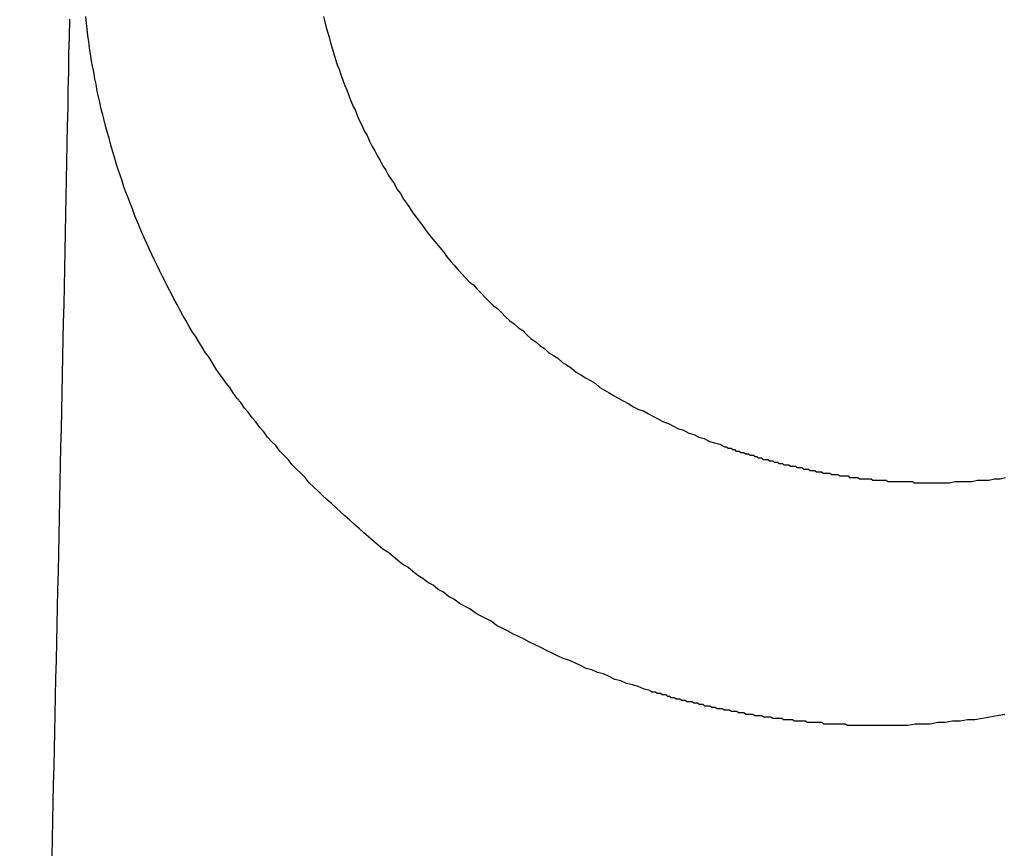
# Model space of a CAD drawing. Header units: millimetres. Extents: x -604189 to 881711, y -381903 to -7297.
# Tile 859 of 1056: x -558665.47 to -558658.36, y -165433.52 to -165427.53. Entities that reach past the tile are written whole.
import ezdxf

# ---------------------------------------------------------------- set-up
doc = ezdxf.new("R2010")
doc.units = ezdxf.units.MM
doc.header["$LTSCALE"] = 100
doc.linetypes.add('0.5_0.5', pattern=[1, 0.5, -0.5])
doc.linetypes.add('ACAD_ISO04W100', pattern=[30.5, 24, -3, 0.5, -3])
doc.layers.get('Defpoints').update_dxf_attribs({"color": 30})
doc.layers.add('OPIS', color=7, linetype='Continuous')
doc.layers.add('strop osie', color=80, linetype='ACAD_ISO04W100', lineweight=5)
doc.styles.get("Standard").update_dxf_attribs({"font": 'romans.shx', "width": 0.5})
doc.dimstyles.new('1 50', dxfattribs={"dimtxt": 150, "dimasz": 80, "dimexe": 1, "dimexo": 1, "dimgap": 20, "dimtad": 1, "dimdec": 0, "dimlfac": 0.1, "dimtxsty": 'Standard', "dimblk": 'ARCHTICK', "dimcen": 200, "dimclrd": 2, "dimadec": 1, "dimazin": 0, "dimtfac": 1, "dimtdec": 0, "dimtmove": 0, "dimatfit": 3, "dimldrblk": 'ARCHTICK', "dimfxl": 120, "dimfxlon": 1, "dimtfill": 1, "dimarcsym": 0})

# ---------------------------------------------------------------- blocks, each defined once
blk = doc.blocks.new('_ArchTick')
at = {"layer": 'strop osie', "color": 0, "const_width": 0.15}
blk.add_lwpolyline([(-0.5, -0.5), (0.5, 0.5)], dxfattribs=at)
blk = doc.blocks.new('*D3294')
at = {"layer": 'Defpoints', "color": 0, "linetype": 'ByBlock', "lineweight": 5, "transparency": 16777216}
for p in [(-595783.1257, -159420.3032), (-593748.9238, -159420.3032), (-552118.9353, -179940.3025)]:
    blk.add_point(p, dxfattribs=at)
at = {"layer": 'OPIS', "color": 0, "linetype": 'Continuous', "lineweight": -2, "transparency": 16777216}
for p, q in [((-595723.1257, -159420.3032), (-595784.1257, -159420.3032)), ((-595723.1257, -179940.3025), (-595784.1257, -179940.3025))]:
    blk.add_line(p, q, dxfattribs=at)
at = {"layer": 'OPIS', "color": 2, "lineweight": -2, "transparency": 16777216}
blk.add_line((-595783.1257, -179940.3025), (-595783.1257, -159420.3032), dxfattribs=at)
at = {"layer": 'OPIS', "color": 2, "linetype": 'ByBlock', "lineweight": -2, "transparency": 16777216, "xscale": 80, "yscale": 80, "zscale": 80}
for p, rotation in [((-595783.1257, -159420.3032), 90), ((-595783.1257, -179940.3025), 270)]:
    blk.add_blockref('_ArchTick', p, dxfattribs=dict(at, rotation=rotation))
at = {"layer": 'OPIS', "color": 0, "linetype": 'ByBlock', "lineweight": 13, "transparency": 16777216, "insert": (-595878.1257, -169680.3029), "char_height": 150, "attachment_point": 5, "rotation": 90, "bg_fill": 3, "box_fill_scale": 1.1, "bg_fill_color": 256, "bg_fill_true_color": 13158600, "bg_fill_transparency": 0}
blk.add_mtext('2052', dxfattribs=at)

msp = doc.modelspace()

# ---------------------------------------------------------------- hatches: boundary and pattern name
at = {"layer": 'OPIS', "linetype": 'ByBlock', "lineweight": 15}
h = msp.add_hatch(dxfattribs=at)
h.set_pattern_fill('ANSI37', color=0, scale=80, angle=45)
h.set_pattern_definition([(90, (-306927.96, 32475.8), (-254, 0), []), (180, (-306927.96, 32475.8), (-3e-14, -254), [])])
h.paths.add_polyline_path([(-559745.6161, -168470.3032), (-559845.6161, -168470.3032), (-559845.6161, -168410.3032), (-559745.6161, -168410.3032), (-559745.6161, -168350.3032), (-560845.6161, -168350.3032), (-560845.6161, -168410.3032), (-560745.6161, -168410.3032), (-560745.6161, -168470.3032, 0.267949), (-560295.6161, -169249.7261), (-560295.6161, -169481.1844, -0.414214), (-559952.6795, -169824.121, -1), (-560638.5527, -169824.121, -0.414214), (-560295.6161, -169481.1844), (-560295.6161, -169249.7261, -0.267949), (-560745.6161, -168470.3032), (-560845.6161, -168470.3032), (-560845.6161, -168350.3032), (-561118.9235, -168350.3032), (-561118.9235, -172095.2912), (-559553.9216, -172095.2896), (-559553.9235, -168350.3032), (-559745.6161, -168350.3032)])
h.paths.add_polyline_path([(-560989.2376, -171970.2882), (-560989.2376, -171369.4302), (-560514.2381, -171369.4302, -0.414232), (-560506.2376, -171377.4302), (-560506.2376, -171961.4357, -0.403374), (-560513.9405, -171969.4302), (-560989.2376, -171969.4302), (-560998.9235, -171970.2883)], flags=16)
h.paths.add_polyline_path([(-560569.2376, -171447.4302), (-560569.2376, -171891.4302, -0.414209), (-560619.2368, -171941.4302), (-560824.2357, -171941.4318, -0.414225), (-560874.2376, -171891.4318), (-560874.2376, -171447.4318, -0.414209), (-560824.2384, -171397.4318), (-560619.238, -171397.4302, -0.414216)], flags=0)
h.paths.add_polyline_path([(-560754.7376, -171692.2717), (-560768.2641, -171689.5342), (-560778.5199, -171674.0914), (-560777.5796, -171669.433), (-560791.3376, -171669.433), (-560788.5131, -171683.4206), (-560780.6181, -171695.3108), (-560768.7278, -171703.2059), (-560754.7376, -171706.0309)], flags=0)
h.paths.add_polyline_path([(-560926.5376, -171669.4319), (-560944.0375, -171669.4319), (-560944.0376, -171669.4319), (-560938.9119, -171681.8063), (-560926.5376, -171686.9319)], flags=0)
h.paths.add_polyline_path([(-559553.9256, -164304.9199), (-559553.9257, -164080.3032), (-560998.9235, -164080.3032), (-560998.9235, -164130.3032), (-561051.7578, -164130.3032), (-561051.7578, -164230.3032), (-561112.4092, -164230.3032), (-561118.2586, -165128.2363), (-561111.7578, -165130.3032), (-561051.7578, -165130.3032), (-561051.7578, -165230.3032), (-560998.9235, -165230.3032), (-560998.9235, -165930.3032), (-560968.9235, -165930.3032), (-559691.7578, -165930.3032), (-559691.7578, -166884.9244, -0.259771), (-560368.4683, -166480.3032), (-560576.7808, -166480.3032, -0.694758), (-561118.9235, -166682.1405), (-561118.9235, -167150.3032), (-559553.9241, -167150.3032), (-559553.9249, -165742.5853, -0.501722), (-560517.8869, -165023.7527, -0.501722)])
h.paths.add_polyline_path([(-561051.7578, -166930.3032), (-561051.7578, -167030.3032), (-561111.7578, -167030.3032), (-561111.7578, -166930.3032)], flags=16)
h.paths.add_polyline_path([(-559553.9256, -164304.9199, 0.501722), (-560517.8869, -165023.7527, 0.501722), (-559553.9249, -165742.5853)], flags=17)
h.paths.add_polyline_path([(-559017.8869, -165023.7527, 0.331805), (-559553.9256, -164304.9199), (-559553.9249, -165742.5853, 0.331804)], flags=17)
h.paths.add_polyline_path([(-558393.9201, -165930.3032), (-559553.9248, -165930.3032), (-559553.9242, -167030.3032), (-558393.9201, -167030.3032)])
edge = h.paths.add_edge_path(flags=16)
edge.add_ellipse((-558869.2567, -166529.0581), major_axis=(0, 174.9447), ratio=0.83560798, start_angle=0, end_angle=180, ccw=False)
edge.add_line((-558869.0233, -166354.0889), (-558868.8365, -166354.1133))
edge.add_line((-558868.8365, -166354.1133), (-558551.7582, -166354.1133))
edge.add_ellipse((-558534.0421, -166361.1263), major_axis=(0, 22.0682), ratio=0.9052568, start_angle=0, end_angle=83.73181, ccw=False)
edge.add_line((-558534.0421, -166339.0581), (-558415.4419, -166339.0581))
edge.add_line((-558415.4419, -166339.0581), (-558415.4419, -166719.058))
edge.add_line((-558415.4419, -166719.058), (-558534.0421, -166719.058))
edge.add_ellipse((-558534.0421, -166696.9898), major_axis=(0, 22.0682), ratio=0.9052568, start_angle=108.52912, end_angle=180, ccw=False)
edge.add_line((-558552.9839, -166704.0028), (-558869.2567, -166704.0028))
edge = h.paths.add_edge_path(flags=16)
edge.add_ellipse((-558655.1487, -165473.0705), major_axis=(119.5767, 0), ratio=0.97546159, start_angle=134.53493, end_angle=225.46507, ccw=False)
edge.add_ellipse((-558571.3619, -165553.0941), major_axis=(-236.8278, 0), ratio=0.97546159, start_angle=293.077059, end_angle=315.064585, ccw=False)
edge.add_ellipse((-558581.1214, -165519.0637), major_axis=(-200.9624, 0), ratio=0.97546159, start_angle=268.869132, end_angle=294.416017, ccw=False)
edge.add_line((-558577.1552, -165323.0707), (-558434.7252, -165323.0707))
edge.add_line((-558434.7252, -165323.0707), (-558434.7252, -165623.0703))
edge.add_line((-558434.7252, -165623.0703), (-558577.1552, -165623.0703))
edge.add_ellipse((-558581.1214, -165427.0774), major_axis=(200.9624, 0), ratio=0.97546159, start_angle=245.583983, end_angle=271.130868, ccw=False)
edge.add_ellipse((-558571.3619, -165393.0469), major_axis=(-236.8278, 0), ratio=0.97546159, start_angle=404.935415, end_angle=426.922941, ccw=False)
h.paths.add_polyline_path([(-559691.7578, -166075.3032), (-560476.9877, -166075.3032, 0.131652), (-560368.4683, -166480.3032), (-559691.7578, -166480.3032)], flags=17)
h.paths.add_polyline_path([(-560476.9877, -166075.3032), (-559691.7578, -166075.3032), (-559691.7578, -165930.3032), (-560991.7578, -165930.3032), (-561051.7578, -165930.3032), (-561051.7578, -166030.3032), (-561118.9235, -166030.3032), (-561118.9235, -166278.4659, -0.694758), (-560576.7808, -166480.3032), (-560368.4683, -166480.3032, -0.131652)], flags=17)
h.paths.add_polyline_path([(-571773.9197, -161590.5433), (-574108.1879, -161590.5433), (-574098.9171, -166615.2859), (-571773.9197, -166615.2837)])
h.paths.add_polyline_path([(-559933.2163, -164919.2007), (-558639.2026, -164919.2007), (-558639.2026, -164793.3399), (-559933.2163, -164793.3399)], flags=25)
h.paths.add_polyline_path([(-560038.7197, -166687.5881), (-559732.9898, -166687.5881), (-559732.9898, -166284.5895), (-560038.7197, -166284.5895)], flags=25)
h.paths.add_polyline_path([(-559928.8713, -165007.0998), (-559413.7498, -165007.0998), (-559413.7498, -164907.7601), (-559928.8713, -164907.7601)], flags=9)
h.paths.add_polyline_path([(-559933.2163, -164919.2007), (-558639.2026, -164919.2007), (-558639.2026, -164793.3399), (-559933.2163, -164793.3399)], flags=25)
h.paths.add_polyline_path([(-560330.8592, -165014.5781), (-559994.1825, -165014.5781), (-559994.1825, -164899.1947), (-560330.8592, -164899.1947)], flags=24)
h.paths.add_polyline_path([(-560290.2043, -164902.8369), (-560108.3543, -164902.8369), (-560108.3543, -164804.8069), (-560290.2043, -164804.8069)], flags=24)
h.paths.add_polyline_path([(-560498.8656, -166997.3416), (-559983.7441, -166997.3416), (-559983.7441, -166898.0019), (-560498.8656, -166898.0019)], flags=24)
h.paths.add_polyline_path([(-560498.7904, -166887.3416), (-559655.7235, -166887.3416), (-559655.7235, -166788.0019), (-560498.7904, -166788.0019)], flags=24)
h.paths.add_polyline_path([(-560900.8535, -167004.8199), (-560564.1768, -167004.8199), (-560564.1768, -166889.4365), (-560900.8535, -166889.4365)], flags=24)
h.paths.add_polyline_path([(-560860.1986, -166893.0787), (-560678.3486, -166893.0787), (-560678.3486, -166795.0487), (-560860.1986, -166795.0487)], flags=24)
h.paths.add_polyline_path([(-560525.1681, -170610.564), (-560010.0466, -170610.564), (-560010.0466, -170511.2243), (-560525.1681, -170511.2243)], flags=24)
h.paths.add_polyline_path([(-560529.5131, -170522.665), (-559444.307, -170522.665), (-559444.307, -170396.8042), (-560529.5131, -170396.8042)], flags=9)
h.paths.add_polyline_path([(-560927.156, -170618.0423), (-560590.4793, -170618.0423), (-560590.4793, -170502.659), (-560927.156, -170502.659)], flags=24)
h.paths.add_polyline_path([(-560886.5011, -170506.3012), (-560704.6511, -170506.3012), (-560704.6511, -170408.2712), (-560886.5011, -170408.2712)], flags=24)
h.paths.add_polyline_path([(-560065.2995, -168940.3582), (-560065.2995, -168600.6584), (-560513.0758, -168600.6584), (-560513.0758, -168940.3582)], flags=24)
h.paths.add_polyline_path([(-559111.5256, -164087.3863), (-558760.9896, -164087.3863), (-558760.8154, -164093.1916), (-558760.6443, -164098.997), (-558760.4763, -164104.8025), (-558760.3114, -164110.6081), (-558760.1497, -164116.4138), (-558759.991, -164122.2195), (-558759.8355, -164128.0254), (-558759.683, -164133.8313), (-558759.5337, -164139.6373), (-558759.3874, -164145.4434), (-558759.2442, -164151.2496), (-558759.1041, -164157.0558), (-558758.9671, -164162.8622), (-558758.8332, -164168.6685), (-558758.7024, -164174.475), (-558758.5746, -164180.2815), (-558758.4499, -164186.0881), (-558758.3283, -164191.8948), (-558758.2098, -164197.7015), (-558758.0943, -164203.5083), (-558757.9818, -164209.3151), (-558757.8725, -164215.122), (-558757.7661, -164220.929), (-558757.6628, -164226.736), (-558757.5626, -164232.5431), (-558757.4654, -164238.3502), (-558757.3712, -164244.1574), (-558757.2801, -164249.9646), (-558757.1919, -164255.7719), (-558757.1068, -164261.5792), (-558757.0248, -164267.3865), (-558756.9458, -164273.1939), (-558756.8699, -164279.0014), (-558756.7972, -164284.8089), (-558756.7276, -164290.6164), (-558756.6612, -164296.4239), (-558756.5981, -164302.2315), (-558756.5382, -164308.0392), (-558756.4815, -164313.8468), (-558756.4282, -164319.6545), (-558756.3782, -164325.4622), (-558756.3315, -164331.2699), (-558756.2883, -164337.0777), (-558756.2484, -164342.8855), (-558756.2118, -164348.6933), (-558756.1781, -164354.5011), (-558756.1471, -164360.309), (-558756.1182, -164366.1168), (-558756.0913, -164371.9247), (-558756.066, -164377.7326), (-558756.0419, -164383.5405), (-558756.0201, -164389.3484), (-558756.0043, -164395.1563), (-558755.9986, -164400.9642), (-558756.0069, -164406.7722), (-558756.0313, -164412.5801), (-558756.0727, -164418.3878), (-558756.1321, -164424.1955), (-558756.2103, -164430.0028), (-558756.3078, -164435.8099), (-558756.4249, -164441.6166), (-558756.5621, -164447.4229), (-558756.7197, -164453.2287), (-558756.8982, -164459.0339), (-558757.098, -164464.8385), (-558757.3197, -164470.6423), (-558757.5651, -164476.4453), (-558757.8369, -164482.2469), (-558758.1378, -164488.0471), (-558758.4702, -164493.8454), (-558758.8369, -164499.6416), (-558759.2405, -164505.4354), (-558759.6838, -164511.2264), (-558760.1745, -164517.0136), (-558760.7255, -164522.7951), (-558761.3496, -164528.5691), (-558762.0603, -164534.3333), (-558762.8742, -164540.0838), (-558763.8091, -164545.8157), (-558764.8827, -164551.5243), (-558766.1165, -164557.2013), (-558767.5383, -164562.8323), (-558769.1771, -164568.402), (-558771.0625, -164573.8941), (-558773.2333, -164579.28), (-558775.7351, -164584.5205), (-558778.6098, -164589.5655), (-558781.8966, -164594.3536), (-558785.6282, -164598.7982), (-558789.8079, -164602.8267), (-558794.3738, -164606.4129), (-558799.2553, -164609.5564), (-558804.3822, -164612.2836), (-558809.6945, -164614.6285), (-558815.1428, -164616.63), (-558820.6944, -164618.3259), (-558826.3252, -164619.7535), (-558832.0112, -164620.9496), (-558837.7322, -164621.9498), (-558843.479, -164622.7861), (-558849.2444, -164623.4899), (-558855.0211, -164624.092), (-558860.8052, -164624.6116), (-558866.5954, -164625.0558), (-558872.3908, -164625.4311), (-558878.1904, -164625.7436), (-558883.9932, -164625.9992), (-558889.7982, -164626.2039), (-558895.6045, -164626.3635), (-558901.4113, -164626.4837), (-558907.2185, -164626.5703), (-558913.026, -164626.6286), (-558918.8337, -164626.6643), (-558924.6416, -164626.6829), (-558930.4496, -164626.69), (-558936.2576, -164626.6911), (-558941.5211, -164626.6903), (-558946.7847, -164626.6852), (-558952.0483, -164626.6715), (-558957.3117, -164626.645), (-558962.575, -164626.6016), (-558967.8379, -164626.537), (-558973.1003, -164626.447), (-558978.3622, -164626.3275), (-558983.6233, -164626.1742), (-558988.8833, -164625.9829), (-558994.1416, -164625.7497), (-558999.3976, -164625.4704), (-559004.6507, -164625.1407), (-559009.9001, -164624.756), (-559015.1446, -164624.3114), (-559020.3833, -164623.802), (-559025.6144, -164623.2197), (-559030.834, -164622.543), (-559036.0369, -164621.7475), (-559041.2162, -164620.8117), (-559046.3638, -164619.7132), (-559051.4663, -164618.4241), (-559056.5084, -164616.9152), (-559061.4697, -164615.1596), (-559066.3259, -164613.1306), (-559071.0433, -164610.7989), (-559075.5827, -164608.1366), (-559079.8942, -164605.1211), (-559083.9247, -164601.7377), (-559087.6216, -164597.9954), (-559090.9448, -164593.9181), (-559093.9051, -164589.5659), (-559096.5268, -164585.003), (-559098.8391, -164580.2753), (-559100.8727, -164575.4217), (-559102.6616, -164570.4717), (-559104.2381, -164565.4504), (-559105.625, -164560.3732), (-559106.8432, -164555.253), (-559107.9147, -164550.0999), (-559108.8603, -164544.9227), (-559109.6947, -164539.7262), (-559110.4308, -164534.5143), (-559111.0819, -164529.2909), (-559111.6605, -164524.0593), (-559112.1765, -164518.8213), (-559112.6393, -164513.5782), (-559113.0584, -164508.3314), (-559113.442, -164503.0819), (-559113.7937, -164497.8303), (-559114.1161, -164492.5768), (-559114.4116, -164487.3217), (-559114.6825, -164482.0653), (-559114.9304, -164476.8077), (-559115.1568, -164471.5491), (-559115.3631, -164466.2897), (-559115.5507, -164461.0296), (-559115.7201, -164455.7689), (-559115.8719, -164450.5077), (-559116.0067, -164445.2459), (-559116.1249, -164439.9838), (-559116.2269, -164434.7214), (-559116.3128, -164429.4586), (-559116.383, -164424.1957), (-559116.4377, -164418.9325), (-559116.4775, -164413.6692), (-559116.5031, -164408.4059), (-559116.5152, -164403.1424), (-559116.515, -164397.879), (-559116.5049, -164392.6156), (-559116.488, -164387.3522), (-559116.4673, -164382.0887), (-559116.4453, -164376.8253), (-559116.4222, -164371.5619), (-559116.3978, -164366.2985), (-559116.3718, -164361.0352), (-559116.344, -164355.7718), (-559116.3141, -164350.5084), (-559116.2819, -164345.2451), (-559116.2472, -164339.9818), (-559116.2097, -164334.7185), (-559116.1693, -164329.4552), (-559116.1262, -164324.1919), (-559116.0804, -164318.9287), (-559116.0318, -164313.6655), (-559115.9805, -164308.4023), (-559115.9265, -164303.1391), (-559115.8698, -164297.876), (-559115.8105, -164292.6129), (-559115.7486, -164287.3498), (-559115.6841, -164282.0868), (-559115.617, -164276.8237), (-559115.5473, -164271.5608), (-559115.4751, -164266.2978), (-559115.4004, -164261.0349), (-559115.3232, -164255.772), (-559115.2436, -164250.5092), (-559115.1614, -164245.2464), (-559115.0768, -164239.9836), (-559114.9897, -164234.7209), (-559114.9001, -164229.4582), (-559114.808, -164224.1955), (-559114.7134, -164218.9329), (-559114.6163, -164213.6704), (-559114.5167, -164208.4079), (-559114.4146, -164203.1454), (-559114.3099, -164197.883), (-559114.2028, -164192.6207), (-559114.0931, -164187.3584), (-559113.9808, -164182.0961), (-559113.8661, -164176.834), (-559113.7488, -164171.5718), (-559113.6289, -164166.3097), (-559113.5065, -164161.0477), (-559113.3815, -164155.7858), (-559113.254, -164150.5239), (-559113.124, -164145.262), (-559112.9914, -164140.0003), (-559112.8563, -164134.7385), (-559112.7186, -164129.4769), (-559112.5783, -164124.2153), (-559112.4356, -164118.9538), (-559112.2903, -164113.6924), (-559112.1424, -164108.431), (-559111.992, -164103.1697), (-559111.8391, -164097.9085), (-559111.6836, -164092.6474)])
edge = h.paths.add_edge_path()
edge.add_line((-558393.9201, -164080.3032), (-559553.9257, -164080.3032))
edge.add_line((-559553.9257, -164080.3032), (-559553.9256, -164304.9199))
edge.add_arc((-559767.8869, -165023.7527), 750, 0, 73.4243141, ccw=False)
edge.add_arc((-559767.8869, -165023.7527), 750, -73.424255, 0, ccw=False)
edge.add_line((-559553.9249, -165742.5853), (-559553.9248, -165830.3032))
edge.add_line((-559553.9248, -165830.3032), (-558393.9201, -165830.3032))
edge.add_line((-558393.9201, -165830.3032), (-558393.9201, -164080.3032))

# ---------------------------------------------------------------- next in the draw order: dimensions: what is measured, and where the dimension line sits
at = {"layer": 'OPIS', "color": 0, "linetype": 'ByBlock', "lineweight": 13}
dim = msp.add_linear_dim(base=(-595783.1257, -159420.3032), p1=(-552118.9353, -179940.3025), p2=(-593748.9238, -159420.3032), angle=90, dimstyle='1 50', override={"dimtmove": 1, "dimfxl": 60, "dimarcsym": 1}, dxfattribs=at)
dim.commit()
dim.dimension.update_dxf_attribs({"geometry": '*D3294', "text_midpoint": (-595878.1257, -169680.3029)})

# ---------------------------------------------------------------- next in the draw order: hatches: boundary and pattern name
at = {"layer": 'OPIS', "linetype": '0.5_0.5', "lineweight": 13}
h = msp.add_hatch(dxfattribs=at)
h.set_pattern_fill('ANSI37', color=0, scale=130)
h.set_pattern_definition([(45, (-597218.54, 256668.8), (-291.85832, 291.85832), []), (135, (-597218.54, 256668.8), (-291.85832, -291.85832), [])])
edge = h.paths.add_edge_path(flags=16)
edge.add_line((-570958.9159, -168985.2814), (-571058.9159, -168985.2814))
edge.add_line((-571058.9159, -168985.2814), (-572598.9159, -168985.2814))
edge.add_line((-572598.9159, -168985.2814), (-572598.9151, -170470.3002))
edge.add_line((-572598.9151, -170470.3002), (-570825.7626, -170470.3002))
edge.add_arc((-570508.9159, -170339.0992), 342.9366, 180, 202.49364, ccw=False)
edge.add_arc((-570508.9159, -170339.0992), 342.9366, 90, 180, ccw=False)
edge.add_line((-570508.9159, -169996.1626), (-570508.9159, -169764.7043))
edge.add_arc((-570058.9159, -168985.2814), 900, 180.0000001, 240, ccw=False)
edge = h.paths.add_edge_path(flags=17)
edge.add_line((-569358.9153, -170085.2814), (-569358.9159, -168985.2814))
edge.add_line((-569358.9159, -168985.2814), (-569358.9169, -168985.2814))
edge.add_line((-569358.9169, -168985.2814), (-569958.9159, -168985.2814))
edge.add_line((-569958.9159, -168985.2814), (-570058.9159, -168985.2814))
edge.add_line((-570058.9159, -168985.2814), (-570058.9159, -168925.2814))
edge.add_line((-570058.9159, -168925.2814), (-569958.9159, -168925.2814))
edge.add_line((-569958.9159, -168925.2814), (-569958.9159, -168865.2814))
edge.add_line((-569958.9159, -168865.2814), (-569358.9159, -168865.2814))
edge.add_line((-569358.9159, -168865.2814), (-569358.9169, -166865.2814))
edge.add_line((-569358.9169, -166865.2814), (-574098.917, -166865.2859))
edge.add_line((-574098.917, -166865.2859), (-574098.9143, -171970.3002))
edge.add_line((-574098.9143, -171970.3002), (-572608.9134, -171970.3002))
edge.add_line((-572608.9134, -171970.3002), (-571504.9134, -170590.3002))
edge.add_line((-571504.9134, -170590.3002), (-572718.915, -170590.3002))
edge.add_line((-572718.915, -170590.3002), (-572718.9159, -168865.2814))
edge.add_line((-572718.9159, -168865.2814), (-571058.9159, -168865.2814))
edge.add_line((-571058.9159, -168865.2814), (-571058.9159, -168925.2814))
edge.add_line((-571058.9159, -168925.2814), (-570958.9159, -168925.2814))
edge.add_line((-570958.9159, -168925.2814), (-570958.9159, -168985.2814))
edge.add_arc((-570058.9159, -168985.2814), 900, 180, 240)
edge.add_line((-570508.9159, -169764.7043), (-570508.9159, -169996.1626))
edge.add_arc((-570508.9159, -170339.0992), 342.9366, 0, 90, ccw=False)
edge.add_arc((-570508.9159, -170339.0992), 342.9366, 208.979889, 360, ccw=False)
edge.add_line((-570808.9134, -170505.2529), (-570808.9134, -171171.0862))
edge.add_arc((-570808.9134, -171220.3002), 49.214, 0, 90, ccw=False)
edge.add_arc((-570808.9134, -171220.3002), 49.214, 270, 360, ccw=False)
edge.add_line((-570808.9134, -171269.5142), (-570808.9134, -171970.3002))
edge.add_line((-570808.9134, -171970.3002), (-569358.9143, -171970.3002))
edge.add_line((-569358.9143, -171970.3002), (-569358.9153, -170085.2814))
h.paths.add_polyline_path([(-561118.9235, -159870.3032), (-590334.6553, -159870.3032), (-590334.6553, -161470.3032), (-562318.9235, -161470.3032), (-562318.9235, -172095.2924), (-561118.9235, -172095.2912), (-561118.9235, -168350.3032), (-552073.9191, -168350.3032), (-552073.9198, -167150.3032), (-561118.9235, -167150.3032)])
h.paths.add_polyline_path([(-572856.9268, -169813.6802), (-569451.0696, -169813.6802), (-569451.0696, -169408.6802), (-572856.9268, -169408.6802)], flags=16)

# ---------------------------------------------------------------- next in the draw order: linework, layer by layer
at = {"color": 0}
for points in [[(-558665.1129, -165427.5253, 0), (-558665.1159, -165427.6553, 0), (-558665.1189, -165427.7753, 0), (-558665.1209, -165427.9053, 0), (-558665.1239, -165428.0353, 0), (-558665.1259, -165428.1653, 0), (-558665.1289, -165428.2953, 0), (-558665.1309, -165428.4253, 0), (-558665.1339, -165428.5553, 0), (-558665.1369, -165428.6853, 0), (-558665.1389, -165428.8053, 0), (-558665.1419, -165428.9353, 0), (-558665.1439, -165429.0653, 0), (-558665.1469, -165429.1953, 0), (-558665.1499, -165429.3253, 0), (-558665.1519, -165429.4553, 0), (-558665.1549, -165429.5853, 0), (-558665.1579, -165429.7153, 0), (-558665.1599, -165429.8353, 0), (-558665.1629, -165429.9653, 0), (-558665.1659, -165430.0953, 0), (-558665.1689, -165430.2253, 0), (-558665.1709, -165430.3553, 0), (-558665.1739, -165430.4853, 0), (-558665.1769, -165430.6153, 0), (-558665.1799, -165430.7453, 0), (-558665.1819, -165430.8653, 0), (-558665.1849, -165430.9953, 0), (-558665.1879, -165431.1253, 0), (-558665.1909, -165431.2553, 0), (-558665.1929, -165431.3853, 0), (-558665.1959, -165431.5153, 0), (-558665.1989, -165431.6453, 0), (-558665.2019, -165431.7753, 0), (-558665.2049, -165431.8953, 0), (-558665.2069, -165432.0253, 0), (-558665.2099, -165432.1553, 0), (-558665.2129, -165432.2853, 0), (-558665.2159, -165432.4153, 0), (-558665.2189, -165432.5453, 0), (-558665.2219, -165432.6753, 0), (-558665.2239, -165432.7953, 0), (-558665.2269, -165432.9253, 0), (-558665.2299, -165433.0553, 0), (-558665.2329, -165433.1853, 0), (-558665.2359, -165433.3153, 0), (-558665.2389, -165433.4453, 0), (-558665.2409, -165433.5753, 0)], [(-558660.9179, -165432.3753, 0), (-558660.9599, -165432.3653, 0), (-558661.0029, -165432.3453, 0), (-558661.0449, -165432.3353, 0), (-558661.0869, -165432.3253, 0), (-558661.1289, -165432.3053, 0), (-558661.1709, -165432.2953, 0), (-558661.2129, -165432.2753, 0), (-558661.2549, -165432.2553, 0), (-558661.2969, -165432.2453, 0), (-558661.3379, -165432.2253, 0), (-558661.3799, -165432.2153, 0), (-558661.4209, -165432.1953, 0), (-558661.4619, -165432.1753, 0), (-558661.5039, -165432.1553, 0), (-558661.5449, -165432.1453, 0), (-558661.5859, -165432.1253, 0), (-558661.6259, -165432.1053, 0), (-558661.6669, -165432.0853, 0), (-558661.7079, -165432.0653, 0), (-558661.7479, -165432.0453, 0), (-558661.7879, -165432.0253, 0), (-558661.8279, -165432.0053, 0), (-558661.8679, -165431.9853, 0), (-558661.9079, -165431.9653, 0), (-558661.9479, -165431.9453, 0), (-558661.9869, -165431.9253, 0), (-558662.0269, -165431.9053, 0), (-558662.0659, -165431.8753, 0), (-558662.1049, -165431.8553, 0), (-558662.1439, -165431.8353, 0), (-558662.1819, -165431.8153, 0), (-558662.2209, -165431.7853, 0), (-558662.2589, -165431.7653, 0), (-558662.2969, -165431.7453, 0), (-558662.3349, -165431.7153, 0), (-558662.3729, -165431.6953, 0), (-558662.4109, -165431.6653, 0), (-558662.4479, -165431.6453, 0), (-558662.4859, -165431.6153, 0), (-558662.5229, -165431.5953, 0), (-558662.5599, -165431.5653, 0), (-558662.5959, -165431.5453, 0), (-558662.6329, -165431.5153, 0), (-558662.6689, -165431.4853, 0), (-558662.7049, -165431.4653, 0), (-558662.7409, -165431.4353, 0), (-558662.7769, -165431.4053, 0), (-558662.8119, -165431.3753, 0), (-558662.8479, -165431.3553, 0), (-558662.8829, -165431.3253, 0), (-558662.9169, -165431.2953, 0), (-558662.9519, -165431.2653, 0), (-558662.9859, -165431.2353, 0), (-558663.0199, -165431.2053, 0), (-558663.0539, -165431.1753, 0), (-558663.0879, -165431.1453, 0), (-558663.1209, -165431.1153, 0), (-558663.1549, -165431.0853, 0), (-558663.1869, -165431.0553, 0), (-558663.2199, -165431.0253, 0), (-558663.2529, -165430.9953, 0), (-558663.2849, -165430.9653, 0), (-558663.3169, -165430.9353, 0), (-558663.3479, -165430.9053, 0), (-558663.3799, -165430.8753, 0), (-558663.4109, -165430.8353, 0), (-558663.4419, -165430.8053, 0), (-558663.4729, -165430.7753, 0), (-558663.5029, -165430.7453, 0), (-558663.5329, -165430.7053, 0), (-558663.5629, -165430.6753, 0), (-558663.5929, -165430.6453, 0), (-558663.6219, -165430.6053, 0), (-558663.6519, -165430.5753, 0), (-558663.6809, -165430.5453, 0), (-558663.7089, -165430.5053, 0), (-558663.7379, -165430.4753, 0), (-558663.7659, -165430.4353, 0), (-558663.7929, -165430.4053, 0), (-558663.8209, -165430.3653, 0), (-558663.8479, -165430.3353, 0), (-558663.8749, -165430.2953, 0), (-558663.9019, -165430.2653, 0), (-558663.9289, -165430.2253, 0), (-558663.9549, -165430.1853, 0), (-558663.9809, -165430.1553, 0), (-558664.0069, -165430.1153, 0), (-558664.0319, -165430.0853, 0), (-558664.0569, -165430.0453, 0), (-558664.0819, -165430.0053, 0), (-558664.1069, -165429.9653, 0), (-558664.1309, -165429.9353, 0), (-558664.1549, -165429.8953, 0), (-558664.1789, -165429.8553, 0), (-558664.2019, -165429.8153, 0), (-558664.2249, -165429.7853, 0), (-558664.2479, -165429.7453, 0), (-558664.2709, -165429.7053, 0), (-558664.2929, -165429.6653, 0), (-558664.3149, -165429.6253, 0), (-558664.3359, -165429.5853, 0), (-558664.3579, -165429.5453, 0), (-558664.3789, -165429.5053, 0), (-558664.3999, -165429.4653, 0), (-558664.4199, -165429.4253, 0), (-558664.4399, -165429.3853, 0), (-558664.4599, -165429.3453, 0), (-558664.4799, -165429.3053, 0), (-558664.4989, -165429.2653, 0), (-558664.5179, -165429.2253, 0), (-558664.5359, -165429.1853, 0), (-558664.5549, -165429.1453, 0), (-558664.5729, -165429.1053, 0), (-558664.5899, -165429.0653, 0), (-558664.6079, -165429.0253, 0), (-558664.6249, -165428.9853, 0), (-558664.6409, -165428.9453, 0), (-558664.6579, -165428.8953, 0), (-558664.6739, -165428.8553, 0), (-558664.6889, -165428.8153, 0), (-558664.7049, -165428.7753, 0), (-558664.7199, -165428.7353, 0), (-558664.7339, -165428.6853, 0), (-558664.7489, -165428.6453, 0), (-558664.7629, -165428.6053, 0), (-558664.7759, -165428.5653, 0), (-558664.7889, -165428.5153, 0), (-558664.8019, -165428.4753, 0), (-558664.8149, -165428.4353, 0), (-558664.8269, -165428.3853, 0), (-558664.8389, -165428.3453, 0), (-558664.8509, -165428.3053, 0), (-558664.8619, -165428.2553, 0), (-558664.8729, -165428.2153, 0), (-558664.8829, -165428.1753, 0), (-558664.8929, -165428.1253, 0), (-558664.9029, -165428.0853, 0), (-558664.9119, -165428.0453, 0), (-558664.9209, -165427.9953, 0), (-558664.9299, -165427.9553, 0), (-558664.9379, -165427.9053, 0), (-558664.9459, -165427.8653, 0), (-558664.9539, -165427.8253, 0), (-558664.9609, -165427.7753, 0), (-558664.9679, -165427.7353, 0), (-558664.9739, -165427.6853, 0), (-558664.9799, -165427.6453, 0), (-558664.9859, -165427.5953, 0), (-558664.9909, -165427.5553, 0), (-558664.9959, -165427.5053, 0)], [(-558663.2769, -165427.5053, 0), (-558663.2679, -165427.5453, 0), (-558663.2579, -165427.5853, 0), (-558663.2479, -165427.6153, 0), (-558663.2369, -165427.6553, 0), (-558663.2259, -165427.6953, 0), (-558663.2149, -165427.7353, 0), (-558663.2029, -165427.7753, 0), (-558663.1909, -165427.8153, 0), (-558663.1779, -165427.8553, 0), (-558663.1649, -165427.8853, 0), (-558663.1519, -165427.9253, 0), (-558663.1379, -165427.9653, 0), (-558663.1239, -165428.0053, 0), (-558663.1089, -165428.0353, 0), (-558663.0939, -165428.0753, 0), (-558663.0789, -165428.1153, 0), (-558663.0629, -165428.1553, 0), (-558663.0469, -165428.1853, 0), (-558663.0309, -165428.2253, 0), (-558663.0139, -165428.2653, 0), (-558662.9969, -165428.2953, 0), (-558662.9799, -165428.3353, 0), (-558662.9619, -165428.3653, 0), (-558662.9439, -165428.4053, 0), (-558662.9249, -165428.4453, 0), (-558662.9069, -165428.4753, 0), (-558662.8869, -165428.5153, 0), (-558662.8679, -165428.5453, 0), (-558662.8479, -165428.5853, 0), (-558662.8279, -165428.6153, 0), (-558662.8069, -165428.6553, 0), (-558662.7869, -165428.6853, 0), (-558662.7649, -165428.7153, 0), (-558662.7439, -165428.7553, 0), (-558662.7219, -165428.7853, 0), (-558662.6999, -165428.8253, 0), (-558662.6769, -165428.8553, 0), (-558662.6549, -165428.8853, 0), (-558662.6319, -165428.9253, 0), (-558662.6079, -165428.9553, 0), (-558662.5849, -165428.9853, 0), (-558662.5609, -165429.0153, 0), (-558662.5359, -165429.0553, 0), (-558662.5119, -165429.0853, 0), (-558662.4869, -165429.1153, 0), (-558662.4609, -165429.1453, 0), (-558662.4359, -165429.1753, 0), (-558662.4099, -165429.2053, 0), (-558662.3839, -165429.2453, 0), (-558662.3579, -165429.2753, 0), (-558662.3309, -165429.3053, 0), (-558662.3039, -165429.3353, 0), (-558662.2769, -165429.3653, 0), (-558662.2499, -165429.3953, 0), (-558662.2219, -165429.4253, 0), (-558662.1939, -165429.4453, 0), (-558662.1659, -165429.4753, 0), (-558662.1369, -165429.5053, 0), (-558662.1079, -165429.5353, 0), (-558662.0789, -165429.5653, 0), (-558662.0499, -165429.5953, 0), (-558662.0199, -165429.6153, 0), (-558661.9909, -165429.6453, 0), (-558661.9609, -165429.6753, 0), (-558661.9299, -165429.7053, 0), (-558661.8999, -165429.7253, 0), (-558661.8689, -165429.7553, 0), (-558661.8379, -165429.7753, 0), (-558661.8069, -165429.8053, 0), (-558661.7759, -165429.8353, 0), (-558661.7439, -165429.8553, 0), (-558661.7119, -165429.8853, 0), (-558661.6799, -165429.9053, 0), (-558661.6479, -165429.9353, 0), (-558661.6159, -165429.9553, 0), (-558661.5829, -165429.9753, 0), (-558661.5499, -165430.0053, 0), (-558661.5169, -165430.0253, 0), (-558661.4839, -165430.0453, 0), (-558661.4509, -165430.0753, 0), (-558661.4169, -165430.0953, 0), (-558661.3829, -165430.1153, 0), (-558661.3489, -165430.1353, 0), (-558661.3149, -165430.1553, 0), (-558661.2809, -165430.1853, 0), (-558661.2459, -165430.2053, 0), (-558661.2119, -165430.2253, 0), (-558661.1769, -165430.2453, 0), (-558661.1419, -165430.2653, 0), (-558661.1069, -165430.2853, 0), (-558661.0719, -165430.3053, 0), (-558661.0359, -165430.3253, 0), (-558661.0009, -165430.3453, 0), (-558660.9649, -165430.3553, 0), (-558660.9289, -165430.3753, 0), (-558660.8929, -165430.3953, 0), (-558660.8569, -165430.4153, 0), (-558660.8209, -165430.4353, 0), (-558660.7839, -165430.4453, 0), (-558660.7479, -165430.4653, 0), (-558660.7109, -165430.4853, 0), (-558660.6749, -165430.4953, 0), (-558660.6379, -165430.5153, 0), (-558660.6009, -165430.5253, 0), (-558660.5639, -165430.5453, 0), (-558660.5259, -165430.5553, 0), (-558660.4889, -165430.5753, 0), (-558660.4519, -165430.5853, 0), (-558660.4139, -165430.5953, 0), (-558660.3769, -165430.6153, 0)], [(-558660.3759, -165430.6153, 0), (-558660.3649, -165430.6153, 0), (-558660.3539, -165430.6253, 0), (-558660.3419, -165430.6253, 0), (-558660.3309, -165430.6253, 0), (-558660.3189, -165430.6353, 0), (-558660.3079, -165430.6353, 0), (-558660.2969, -165430.6453, 0), (-558660.2849, -165430.6453, 0), (-558660.2739, -165430.6453, 0), (-558660.2619, -165430.6553, 0), (-558660.2509, -165430.6553, 0), (-558660.2399, -165430.6553, 0), (-558660.2279, -165430.6653, 0), (-558660.2169, -165430.6653, 0), (-558660.2049, -165430.6653, 0), (-558660.1939, -165430.6753, 0), (-558660.1819, -165430.6753, 0), (-558660.1709, -165430.6753, 0), (-558660.1589, -165430.6853, 0), (-558660.1469, -165430.6853, 0), (-558660.1359, -165430.6953, 0), (-558660.1239, -165430.6953, 0), (-558660.1129, -165430.6953, 0), (-558660.1009, -165430.7053, 0), (-558660.0899, -165430.7053, 0), (-558660.0779, -165430.7053, 0), (-558660.0659, -165430.7053, 0), (-558660.0549, -165430.7153, 0), (-558660.0429, -165430.7153, 0), (-558660.0309, -165430.7153, 0), (-558660.0199, -165430.7253, 0), (-558660.0079, -165430.7253, 0), (-558659.9959, -165430.7253, 0), (-558659.9849, -165430.7353, 0), (-558659.9729, -165430.7353, 0), (-558659.9609, -165430.7353, 0), (-558659.9499, -165430.7453, 0), (-558659.9379, -165430.7453, 0), (-558659.9259, -165430.7453, 0), (-558659.9149, -165430.7453, 0), (-558659.9029, -165430.7553, 0), (-558659.8909, -165430.7553, 0), (-558659.8789, -165430.7553, 0), (-558659.8669, -165430.7553, 0), (-558659.8559, -165430.7653, 0), (-558659.8439, -165430.7653, 0), (-558659.8319, -165430.7653, 0), (-558659.8199, -165430.7653, 0), (-558659.8089, -165430.7753, 0), (-558659.7969, -165430.7753, 0), (-558659.7849, -165430.7753, 0), (-558659.7729, -165430.7753, 0), (-558659.7609, -165430.7853, 0), (-558659.7489, -165430.7853, 0), (-558659.7379, -165430.7853, 0), (-558659.7259, -165430.7853, 0), (-558659.7139, -165430.7953, 0), (-558659.7019, -165430.7953, 0), (-558659.6899, -165430.7953, 0), (-558659.6779, -165430.7953, 0), (-558659.6659, -165430.8053, 0), (-558659.6539, -165430.8053, 0), (-558659.6429, -165430.8053, 0), (-558659.6309, -165430.8053, 0), (-558659.6189, -165430.8053, 0), (-558659.6069, -165430.8153, 0), (-558659.5949, -165430.8153, 0), (-558659.5829, -165430.8153, 0), (-558659.5709, -165430.8153, 0), (-558659.5589, -165430.8153, 0), (-558659.5469, -165430.8253, 0), (-558659.5349, -165430.8253, 0), (-558659.5229, -165430.8253, 0), (-558659.5109, -165430.8253, 0), (-558659.4989, -165430.8253, 0), (-558659.4869, -165430.8253, 0), (-558659.4759, -165430.8353, 0), (-558659.4639, -165430.8353, 0), (-558659.4519, -165430.8353, 0), (-558659.4399, -165430.8353, 0), (-558659.4279, -165430.8353, 0), (-558659.4159, -165430.8353, 0), (-558659.4039, -165430.8453, 0), (-558659.3919, -165430.8453, 0), (-558659.3799, -165430.8453, 0), (-558659.3679, -165430.8453, 0), (-558659.3559, -165430.8453, 0), (-558659.3439, -165430.8453, 0), (-558659.3319, -165430.8453, 0), (-558659.3199, -165430.8453, 0), (-558659.3079, -165430.8553, 0), (-558659.2959, -165430.8553, 0), (-558659.2839, -165430.8553, 0), (-558659.2719, -165430.8553, 0), (-558659.2599, -165430.8553, 0), (-558659.2479, -165430.8553, 0), (-558659.2359, -165430.8553, 0), (-558659.2239, -165430.8553, 0), (-558659.2119, -165430.8553, 0), (-558659.1999, -165430.8653, 0), (-558659.1879, -165430.8653, 0), (-558659.1759, -165430.8653, 0), (-558659.1639, -165430.8653, 0), (-558659.1519, -165430.8653, 0), (-558659.1399, -165430.8653, 0), (-558659.1279, -165430.8653, 0), (-558659.1159, -165430.8653, 0), (-558659.1039, -165430.8653, 0), (-558659.0919, -165430.8653, 0), (-558659.0799, -165430.8653, 0), (-558659.0679, -165430.8653, 0), (-558659.0559, -165430.8653, 0), (-558659.0439, -165430.8653, 0), (-558659.0309, -165430.8653, 0), (-558659.0189, -165430.8653, 0), (-558659.0069, -165430.8753, 0), (-558658.9949, -165430.8753, 0), (-558658.9829, -165430.8753, 0), (-558658.9709, -165430.8753, 0), (-558658.9589, -165430.8753, 0), (-558658.9469, -165430.8753, 0), (-558658.9349, -165430.8753, 0), (-558658.9229, -165430.8753, 0), (-558658.9109, -165430.8753, 0), (-558658.8989, -165430.8753, 0), (-558658.8869, -165430.8753, 0), (-558658.8749, -165430.8753, 0)], [(-558658.8749, -165430.8753, 0), (-558658.8349, -165430.8753, 0), (-558658.7949, -165430.8753, 0), (-558658.7539, -165430.8753, 0), (-558658.7129, -165430.8653, 0), (-558658.6729, -165430.8653, 0), (-558658.6319, -165430.8653, 0), (-558658.5919, -165430.8653, 0), (-558658.5509, -165430.8553, 0), (-558658.5099, -165430.8553, 0), (-558658.4699, -165430.8553, 0), (-558658.4289, -165430.8453, 0), (-558658.3879, -165430.8453, 0), (-558658.3479, -165430.8353, 0)], [(-558660.9169, -165432.3753, 0), (-558660.9039, -165432.3853, 0), (-558660.8919, -165432.3853, 0), (-558660.8789, -165432.3853, 0), (-558660.8669, -165432.3953, 0), (-558660.8539, -165432.3953, 0), (-558660.8409, -165432.3953, 0), (-558660.8289, -165432.4053, 0), (-558660.8159, -165432.4053, 0), (-558660.8039, -165432.4053, 0), (-558660.7909, -165432.4153, 0), (-558660.7779, -165432.4153, 0), (-558660.7659, -165432.4253, 0), (-558660.7529, -165432.4253, 0), (-558660.7399, -165432.4253, 0), (-558660.7279, -165432.4353, 0), (-558660.7149, -165432.4353, 0), (-558660.7019, -165432.4353, 0), (-558660.6889, -165432.4453, 0), (-558660.6769, -165432.4453, 0), (-558660.6639, -165432.4453, 0), (-558660.6509, -165432.4553, 0), (-558660.6379, -165432.4553, 0), (-558660.6259, -165432.4553, 0), (-558660.6129, -165432.4553, 0), (-558660.5999, -165432.4653, 0), (-558660.5869, -165432.4653, 0), (-558660.5739, -165432.4653, 0), (-558660.5619, -165432.4753, 0), (-558660.5489, -165432.4753, 0), (-558660.5359, -165432.4753, 0), (-558660.5229, -165432.4853, 0), (-558660.5099, -165432.4853, 0), (-558660.4969, -165432.4853, 0), (-558660.4849, -165432.4853, 0), (-558660.4719, -165432.4953, 0), (-558660.4589, -165432.4953, 0), (-558660.4459, -165432.4953, 0), (-558660.4329, -165432.5053, 0), (-558660.4199, -165432.5053, 0), (-558660.4069, -165432.5053, 0), (-558660.3939, -165432.5053, 0), (-558660.3809, -165432.5153, 0), (-558660.3679, -165432.5153, 0), (-558660.3559, -165432.5153, 0), (-558660.3429, -165432.5153, 0), (-558660.3299, -165432.5253, 0), (-558660.3169, -165432.5253, 0), (-558660.3039, -165432.5253, 0), (-558660.2909, -165432.5253, 0), (-558660.2779, -165432.5353, 0), (-558660.2649, -165432.5353, 0), (-558660.2519, -165432.5353, 0), (-558660.2389, -165432.5353, 0), (-558660.2259, -165432.5453, 0), (-558660.2129, -165432.5453, 0), (-558660.1999, -165432.5453, 0), (-558660.1869, -165432.5453, 0), (-558660.1739, -165432.5453, 0), (-558660.1609, -165432.5553, 0), (-558660.1479, -165432.5553, 0), (-558660.1349, -165432.5553, 0), (-558660.1219, -165432.5553, 0), (-558660.1089, -165432.5553, 0), (-558660.0959, -165432.5653, 0), (-558660.0829, -165432.5653, 0), (-558660.0699, -165432.5653, 0), (-558660.0569, -165432.5653, 0), (-558660.0439, -165432.5653, 0), (-558660.0309, -165432.5753, 0), (-558660.0169, -165432.5753, 0), (-558660.0039, -165432.5753, 0), (-558659.9909, -165432.5753, 0), (-558659.9779, -165432.5753, 0), (-558659.9649, -165432.5753, 0), (-558659.9519, -165432.5853, 0), (-558659.9389, -165432.5853, 0), (-558659.9259, -165432.5853, 0), (-558659.9129, -165432.5853, 0), (-558659.8999, -165432.5853, 0), (-558659.8869, -165432.5853, 0), (-558659.8739, -165432.5953, 0), (-558659.8599, -165432.5953, 0), (-558659.8469, -165432.5953, 0), (-558659.8339, -165432.5953, 0), (-558659.8209, -165432.5953, 0), (-558659.8079, -165432.5953, 0), (-558659.7949, -165432.5953, 0), (-558659.7819, -165432.6053, 0), (-558659.7689, -165432.6053, 0), (-558659.7559, -165432.6053, 0), (-558659.7419, -165432.6053, 0), (-558659.7289, -165432.6053, 0), (-558659.7159, -165432.6053, 0), (-558659.7029, -165432.6053, 0), (-558659.6899, -165432.6053, 0), (-558659.6769, -165432.6053, 0), (-558659.6639, -165432.6153, 0), (-558659.6509, -165432.6153, 0), (-558659.6369, -165432.6153, 0), (-558659.6239, -165432.6153, 0), (-558659.6109, -165432.6153, 0), (-558659.5979, -165432.6153, 0), (-558659.5849, -165432.6153, 0), (-558659.5719, -165432.6153, 0), (-558659.5589, -165432.6153, 0), (-558659.5449, -165432.6153, 0), (-558659.5319, -165432.6153, 0), (-558659.5189, -165432.6153, 0), (-558659.5059, -165432.6153, 0), (-558659.4929, -165432.6253, 0), (-558659.4799, -165432.6253, 0), (-558659.4669, -165432.6253, 0), (-558659.4539, -165432.6253, 0), (-558659.4399, -165432.6253, 0), (-558659.4269, -165432.6253, 0), (-558659.4139, -165432.6253, 0), (-558659.4009, -165432.6253, 0), (-558659.3879, -165432.6253, 0), (-558659.3749, -165432.6253, 0), (-558659.3619, -165432.6253, 0), (-558659.3479, -165432.6253, 0), (-558659.3349, -165432.6253, 0), (-558659.3219, -165432.6253, 0), (-558659.3089, -165432.6253, 0), (-558659.2959, -165432.6253, 0), (-558659.2829, -165432.6253, 0), (-558659.2699, -165432.6253, 0)], [(-558659.2699, -165432.6253, 0), (-558659.2159, -165432.6253, 0), (-558659.1619, -165432.6253, 0), (-558659.1089, -165432.6253, 0), (-558659.0549, -165432.6253, 0), (-558659.0009, -165432.6153, 0), (-558658.9469, -165432.6153, 0), (-558658.8929, -165432.6153, 0), (-558658.8389, -165432.6053, 0), (-558658.7849, -165432.6053, 0), (-558658.7309, -165432.5953, 0), (-558658.6769, -165432.5953, 0), (-558658.6239, -165432.5853, 0), (-558658.5699, -165432.5853, 0), (-558658.5159, -165432.5753, 0), (-558658.4619, -165432.5653, 0), (-558658.4079, -165432.5553, 0), (-558658.3539, -165432.5453, 0)]]:
    msp.add_polyline3d(points, dxfattribs=at)

doc.saveas('drawing.dxf')
